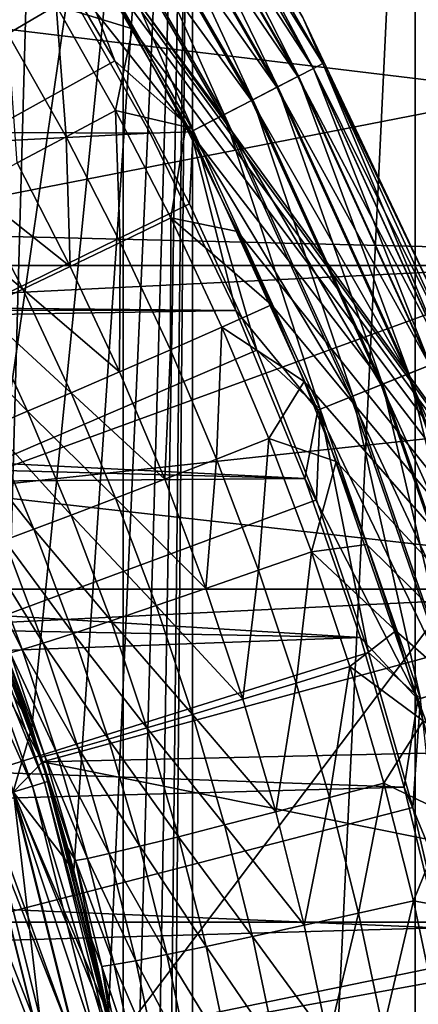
# Model space of a CAD drawing. Header units: metres. Extents: x -104 to 104, y -68 to 90.
# Tile 333 of 656: x 7.1 to 8.15, y -2.13 to 0.48. Entities that reach past the tile are written whole.
import ezdxf

# ---------------------------------------------------------------- set-up
doc = ezdxf.new("R2010")
doc.units = ezdxf.units.M
doc.layers.add('solid_FIT-BATH-153_SW0002', color=7, linetype='CONTINUOUS')

msp = doc.modelspace()

# ---------------------------------------------------------------- linework, layer by layer
at = {"layer": 'solid_FIT-BATH-153_SW0002'}
for points in [[(17.184942, -17.214111, 0.796502), (8.504291, 7.63539, 0.796502), (7.306127, 7.37792, 0.796502)], [(7.306127, 7.37792, 0.796502), (6.099754, 7.159438, 0.796502), (6.961659, -2.982786, 0.796502)], [(7.306127, 7.37792, 0.796502), (6.961659, -2.982786, 0.796502), (6.999918, -3.714088, 0.796502)], [(17.184942, -17.214111, 0.796502), (7.306127, 7.37792, 0.796502), (6.999918, -3.714088, 0.796502)], [(7.001313, -1.024954, -1.703498), (6.900944, 3.522974, -1.703498), (7.557286, 2.834659, -1.703498)], [(7.132433, -1.395238, -1.703498), (7.001313, -1.024954, -1.703498), (7.557286, 2.834659, -1.703498)], [(7.244252, -1.772445, -1.703498), (7.132433, -1.395238, -1.703498), (7.557286, 2.834659, -1.703498)], [(7.335874, -2.153735, -1.703498), (7.244252, -1.772445, -1.703498), (7.557286, 2.834659, -1.703498)], [(7.407471, -2.540195, -1.703498), (7.335874, -2.153735, -1.703498), (7.557286, 2.834659, -1.703498)], [(7.45888, -2.930166, -1.703498), (7.407471, -2.540195, -1.703498), (7.557286, 2.834659, -1.703498)], [(7.489668, -3.321019, -1.703498), (7.45888, -2.930166, -1.703498), (7.557286, 2.834659, -1.703498)], [(7.499912, -3.7141, -1.703498), (7.489668, -3.321019, -1.703498), (7.557286, 2.834659, -1.703498)], [(7.499912, -3.7141, -1.703498), (7.557286, 2.834659, -1.703498), (7.557277, -10.262894, -1.703498)], [(7.557277, -10.262894, -1.703498), (7.557286, 2.834659, -1.703498), (8.145891, 2.08627, -1.703498)], [(7.374184, 2.69447, 15.858294), (3.685249, 2.69447, 15.858294), (3.685249, -2.229701, 15.76842)], [(7.374184, -2.201929, 15.768067), (7.374184, 2.69447, 15.858294), (3.685249, -2.229701, 15.76842)], [(11.063119, 2.69447, 15.858294), (7.374184, 2.69447, 15.858294), (7.374184, -2.201929, 15.768067)], [(11.063119, -2.146972, 15.768068), (11.063119, 2.69447, 15.858294), (7.374184, -2.201929, 15.768067)], [(6.963682, 1.143532, 12.830752), (9.542722, 2.382144, 12.852418), (9.541315, -2.412243, 12.762492)], [(7.557277, -10.262894, -1.703498), (8.145891, 2.08627, -1.703498), (8.145885, -9.514503, -1.703498)], [(8.145885, -9.514503, -1.703498), (8.145891, 2.08627, -1.703498), (8.660405, 1.285497, -1.703498)], [(8.145885, -9.514503, -1.703498), (8.660405, 1.285497, -1.703498), (8.660399, -8.713731, -1.703498)], [(7.110126, 0.927145, 12.826848), (6.963682, 1.143532, 12.830752), (9.541315, -2.412243, 12.762492)], [(0, -3.714112, 38.063175), (7.135896, 0.733996, 37.916401), (6.901447, 1.08971, 37.916401)], [(7.455296, 1.077116, 20.216938), (7.876973, 0.34675, 20.216938), (7.416451, 1.052152, 20.130367)], [(7.4177, 1.052954, 37.6917), (7.837251, 0.326272, 37.6917), (7.455806, 1.077443, 37.605892)], [(7.479171, 1.092459, 20.31086), (7.902198, 0.359754, 20.31086), (7.455296, 1.077116, 20.216938)], [(7.902198, 0.359754, 20.31086), (7.876973, 0.34675, 20.216938), (7.455296, 1.077116, 20.216938)], [(7.455806, 1.077443, 37.605892), (7.877512, 0.347028, 37.605892), (7.479252, 1.092512, 37.512955)], [(7.837251, 0.326272, 37.6917), (7.877512, 0.347028, 37.605892), (7.455806, 1.077443, 37.605892)], [(7.849, 0.481504, 20.407827), (7.902198, 0.359754, 20.31086), (7.479171, 1.092459, 20.31086)], [(7.479252, 1.092512, 37.512955), (7.902284, 0.359799, 37.512955), (7.848997, 0.481511, 37.416477)], [(7.877512, 0.347028, 37.605892), (7.902284, 0.359799, 37.512955), (7.479252, 1.092512, 37.512955)], [(7.416451, 1.052152, 20.130367), (7.835931, 0.325591, 20.130367), (7.364133, 1.018529, 20.054482)], [(7.36637, 1.019967, 37.767139), (7.783018, 0.298312, 37.767139), (7.4177, 1.052954, 37.6917)], [(7.876973, 0.34675, 20.216938), (7.835931, 0.325591, 20.130367), (7.416451, 1.052152, 20.130367)], [(7.783018, 0.298312, 37.767139), (7.837251, 0.326272, 37.6917), (7.4177, 1.052954, 37.6917)], [(7.364133, 1.018529, 20.054482), (7.780653, 0.297094, 20.054482), (7.300354, 0.977541, 19.992201)], [(7.303749, 0.979722, 37.829376), (7.716854, 0.264203, 37.829376), (7.36637, 1.019967, 37.767139)], [(7.835931, 0.325591, 20.130367), (7.780653, 0.297094, 20.054482), (7.364133, 1.018529, 20.054482)], [(7.716854, 0.264203, 37.829376), (7.783018, 0.298312, 37.767139), (7.36637, 1.019967, 37.767139)], [(7.300354, 0.977541, 19.992201), (7.713268, 0.262354, 19.992201), (7.227573, 0.930767, 19.945925)], [(7.232194, 0.933737, 37.876064), (7.641253, 0.225227, 37.876064), (7.303749, 0.979722, 37.829376)], [(7.780653, 0.297094, 20.054482), (7.713268, 0.262354, 19.992201), (7.300354, 0.977541, 19.992201)], [(7.641253, 0.225227, 37.876064), (7.716854, 0.264203, 37.829376), (7.303749, 0.979722, 37.829376)], [(-7.409372, 0.243134, 19.907827), (-6.986269, 0.94976, 19.907827), (7.166233, 0.667785, 19.907827)], [(7.255198, 0.697187, 12.822666), (7.110126, 0.927145, 12.826848), (9.541315, -2.412243, 12.762492)], [(7.227573, 0.930767, 19.945925), (7.63637, 0.22271, 19.945925), (7.14859, 0.880008, 19.917435)], [(7.154401, 0.883742, 37.905445), (7.559059, 0.182854, 37.905445), (7.232194, 0.933737, 37.876064)], [(7.713268, 0.262354, 19.992201), (7.63637, 0.22271, 19.945925), (7.227573, 0.930767, 19.945925)], [(7.559059, 0.182854, 37.905445), (7.641253, 0.225227, 37.876064), (7.232194, 0.933737, 37.876064)], [(7.135896, 0.733996, 37.916401), (7.352028, 0.366864, 37.916401), (7.154401, 0.883742, 37.905445)], [(7.14859, 0.880008, 19.917435), (7.552919, 0.179689, 19.917435), (7.166233, 0.667785, 19.907827)], [(7.63637, 0.22271, 19.945925), (7.552919, 0.179689, 19.917435), (7.14859, 0.880008, 19.917435)], [(7.352028, 0.366864, 37.916401), (7.559059, 0.182854, 37.905445), (7.154401, 0.883742, 37.905445)], [(7.069441, 0.438812, 12.77437), (7.030031, 0.785403, 12.813866), (7.197396, 0.51343, 12.80888)], [(0, -3.714112, 38.063175), (7.352028, 0.366864, 37.916401), (7.135896, 0.733996, 37.916401)], [(6.162355, 0.560832, -7.703498), (8.45224, 0.283611, -7.703498), (8.24574, 0.693769, -7.703498)], [(7.197396, 0.51343, 12.80888), (7.255198, 0.697187, 12.822666), (7.398923, 0.45211, 12.818172)], [(7.398923, 0.45211, 12.818172), (7.255198, 0.697187, 12.822666), (9.541315, -2.412243, 12.762492)], [(-7.409372, 0.243134, 19.907827), (7.166233, 0.667785, 19.907827), (7.445459, 0.175871, 19.907827)], [(7.552919, 0.179689, 19.917435), (7.445459, 0.175871, 19.907827), (7.166233, 0.667785, 19.907827)], [(8.157591, 0.646545, -36.203499), (-8.545556, -0.173567, -36.203499), (-8.15755, 0.646627, -36.203499)], [(8.545594, -0.173658, -36.203499), (-8.545556, -0.173567, -36.203499), (8.157591, 0.646545, -36.203499)], [(6.162355, 0.560832, -7.703498), (6.563514, -0.085199, -7.703498), (8.45224, 0.283611, -7.703498)], [(7.223333, 0.165835, 12.769286), (7.069441, 0.438812, 12.77437), (7.197396, 0.51343, 12.80888)], [(7.354158, 0.235465, 12.803737), (7.197396, 0.51343, 12.80888), (7.398923, 0.45211, 12.818172)], [(7.223333, 0.165835, 12.769286), (7.197396, 0.51343, 12.80888), (7.354158, 0.235465, 12.803737)], [(7.848997, 0.481511, 37.416477), (8.222443, -0.308023, 37.416477), (7.849, 0.481504, 20.407827)], [(7.902284, 0.359799, 37.512955), (8.222443, -0.308023, 37.416477), (7.848997, 0.481511, 37.416477)], [(7.849, 0.481504, 20.407827), (8.222445, -0.308031, 20.407827), (7.902198, 0.359754, 20.31086)], [(8.222443, -0.308023, 37.416477), (8.222445, -0.308031, 20.407827), (7.849, 0.481504, 20.407827)], [(7.354158, 0.235465, 12.803737), (7.398923, 0.45211, 12.818172), (7.539714, 0.192265, 12.813367)], [(7.539714, 0.192265, 12.813367), (7.398923, 0.45211, 12.818172), (9.541315, -2.412243, 12.762492)], [(7.093865, 0.09735, 12.709897), (7.069441, 0.438812, 12.77437), (7.223333, 0.165835, 12.769286)], [(0, -3.714112, 38.063175), (7.549288, -0.010745, 37.916401), (7.352028, 0.366864, 37.916401)], [(7.352028, 0.366864, 37.916401), (7.549288, -0.010745, 37.916401), (7.559059, 0.182854, 37.905445)], [(7.876973, 0.34675, 20.216938), (8.227315, -0.420392, 20.216938), (7.835931, 0.325591, 20.130367)], [(7.837251, 0.326272, 37.6917), (8.185826, -0.437002, 37.6917), (7.877512, 0.347028, 37.605892)], [(7.902198, 0.359754, 20.31086), (8.253662, -0.409844, 20.31086), (7.876973, 0.34675, 20.216938)], [(8.253662, -0.409844, 20.31086), (8.227315, -0.420392, 20.216938), (7.876973, 0.34675, 20.216938)], [(7.877512, 0.347028, 37.605892), (8.227878, -0.420167, 37.605892), (7.902284, 0.359799, 37.512955)], [(8.185826, -0.437002, 37.6917), (8.227878, -0.420167, 37.605892), (7.877512, 0.347028, 37.605892)], [(8.222445, -0.308031, 20.407827), (8.253662, -0.409844, 20.31086), (7.902198, 0.359754, 20.31086)], [(7.902284, 0.359799, 37.512955), (8.253752, -0.409808, 37.512955), (8.222443, -0.308023, 37.416477)], [(8.227878, -0.420167, 37.605892), (8.253752, -0.409808, 37.512955), (7.902284, 0.359799, 37.512955)], [(7.835931, 0.325591, 20.130367), (8.184448, -0.437553, 20.130367), (7.780653, 0.297094, 20.054482)], [(7.783018, 0.298312, 37.767139), (8.129181, -0.459679, 37.767139), (7.837251, 0.326272, 37.6917)], [(8.227315, -0.420392, 20.216938), (8.184448, -0.437553, 20.130367), (7.835931, 0.325591, 20.130367)], [(8.129181, -0.459679, 37.767139), (8.185826, -0.437002, 37.6917), (7.837251, 0.326272, 37.6917)], [(7.780653, 0.297094, 20.054482), (8.126712, -0.460667, 20.054482), (7.713268, 0.262354, 19.992201)], [(7.716854, 0.264203, 37.829376), (8.060075, -0.487345, 37.829376), (7.783018, 0.298312, 37.767139)], [(8.184448, -0.437553, 20.130367), (8.126712, -0.460667, 20.054482), (7.780653, 0.297094, 20.054482)], [(8.060075, -0.487345, 37.829376), (8.129181, -0.459679, 37.767139), (7.783018, 0.298312, 37.767139)], [(6.563514, -0.085199, -7.703498), (8.637941, -0.135293, -7.703498), (8.45224, 0.283611, -7.703498)], [(7.713268, 0.262354, 19.992201), (8.056329, -0.488844, 19.992201), (7.63637, 0.22271, 19.945925)], [(7.641253, 0.225227, 37.876064), (7.98111, -0.518957, 37.876064), (7.716854, 0.264203, 37.829376)], [(8.126712, -0.460667, 20.054482), (8.056329, -0.488844, 19.992201), (7.713268, 0.262354, 19.992201)], [(7.98111, -0.518957, 37.876064), (8.060075, -0.487345, 37.829376), (7.716854, 0.264203, 37.829376)], [(-0.170415, -0.218328, 19.907827), (-7.409372, 0.243134, 19.907827), (7.445459, 0.175871, 19.907827)], [(7.366631, -0.112681, 12.764057), (7.223333, 0.165835, 12.769286), (7.354158, 0.235465, 12.803737)], [(7.500133, -0.048127, 12.798444), (7.354158, 0.235465, 12.803737), (7.539714, 0.192265, 12.813367)], [(7.366631, -0.112681, 12.764057), (7.354158, 0.235465, 12.803737), (7.500133, -0.048127, 12.798444)], [(7.63637, 0.22271, 19.945925), (7.97601, -0.520999, 19.945925), (7.552919, 0.179689, 19.917435)], [(7.559059, 0.182854, 37.905445), (7.895261, -0.553326, 37.905445), (7.641253, 0.225227, 37.876064)], [(8.056329, -0.488844, 19.992201), (7.97601, -0.520999, 19.945925), (7.63637, 0.22271, 19.945925)], [(7.895261, -0.553326, 37.905445), (7.98111, -0.518957, 37.876064), (7.641253, 0.225227, 37.876064)], [(7.500133, -0.048127, 12.798444), (7.539714, 0.192265, 12.813367), (7.676821, -0.083645, 12.808218)], [(7.676821, -0.083645, 12.808218), (7.539714, 0.192265, 12.813367), (9.541315, -2.412243, 12.762492)], [(7.549288, -0.010745, 37.916401), (7.72717, -0.39786, 37.916401), (7.559059, 0.182854, 37.905445)], [(7.72717, -0.39786, 37.916401), (7.895261, -0.553326, 37.905445), (7.559059, 0.182854, 37.905445)], [(-0.170415, -0.218328, 19.907827), (7.445459, 0.175871, 19.907827), (7.672016, -0.292998, 19.907827)], [(7.234527, -0.176172, 12.704715), (7.093865, 0.09735, 12.709897), (7.223333, 0.165835, 12.769286)], [(7.234527, -0.176172, 12.704715), (7.223333, 0.165835, 12.769286), (7.366631, -0.112681, 12.764057)], [(7.552919, 0.179689, 19.917435), (7.672016, -0.292998, 19.907827), (7.445459, 0.175871, 19.907827)], [(7.552919, 0.179689, 19.917435), (7.888848, -0.555893, 19.917435), (7.672016, -0.292998, 19.907827)], [(7.97601, -0.520999, 19.945925), (7.888848, -0.555893, 19.917435), (7.552919, 0.179689, 19.917435)], [(6.970896, 0.032736, 12.625659), (7.093865, 0.09735, 12.709897), (7.234527, -0.176172, 12.704715)], [(6.860017, -0.025026, 12.518937), (6.970896, 0.032736, 12.625659), (7.109068, -0.236062, 12.620502)], [(7.109068, -0.236062, 12.620502), (6.970896, 0.032736, 12.625659), (7.234527, -0.176172, 12.704715)], [(0, -3.714112, 38.063175), (7.72717, -0.39786, 37.916401), (7.549288, -0.010745, 37.916401)], [(6.995967, -0.289574, 12.513783), (6.860017, -0.025026, 12.518937), (7.109068, -0.236062, 12.620502)], [(7.499186, -0.39646, 12.758686), (7.366631, -0.112681, 12.764057), (7.500133, -0.048127, 12.798444)], [(7.499186, -0.39646, 12.758686), (7.500133, -0.048127, 12.798444), (7.635163, -0.337055, 12.793003)], [(7.500133, -0.048127, 12.798444), (7.676821, -0.083645, 12.808218), (7.766033, -0.277786, 12.804565)], [(7.635163, -0.337055, 12.793003), (7.500133, -0.048127, 12.798444), (7.766033, -0.277786, 12.804565)], [(6.563514, -0.085199, -7.703498), (6.897666, -0.769367, -7.703498), (8.637941, -0.135293, -7.703498)], [(7.766033, -0.277786, 12.804565), (7.676821, -0.083645, 12.808218), (9.541315, -2.412243, 12.762492)], [(7.364645, -0.454881, 12.699393), (7.234527, -0.176172, 12.704715), (7.366631, -0.112681, 12.764057)], [(7.364645, -0.454881, 12.699393), (7.366631, -0.112681, 12.764057), (7.499186, -0.39646, 12.758686)], [(6.897666, -0.769367, -7.703498), (8.803288, -0.564113, -7.703498), (8.637941, -0.135293, -7.703498)], [(8.545594, -0.173658, -36.203499), (-8.851851, -1.029615, -36.203499), (-8.545556, -0.173567, -36.203499)], [(8.851866, -1.029661, -36.203499), (-8.851851, -1.029615, -36.203499), (8.545594, -0.173658, -36.203499)], [(7.109068, -0.236062, 12.620502), (7.234527, -0.176172, 12.704715), (7.364645, -0.454881, 12.699393)], [(0.268666, -0.224504, 19.907827), (-0.170415, -0.218328, 19.907827), (7.672016, -0.292998, 19.907827)], [(0.703932, -0.285638, 19.907827), (0.268666, -0.224504, 19.907827), (7.672016, -0.292998, 19.907827)], [(6.995967, -0.289574, 12.513783), (7.109068, -0.236062, 12.620502), (7.236887, -0.509972, 12.615207)], [(7.236887, -0.509972, 12.615207), (7.109068, -0.236062, 12.620502), (7.364645, -0.454881, 12.699393)], [(1.128539, -0.40108, 19.907827), (0.703932, -0.285638, 19.907827), (7.672016, -0.292998, 19.907827)], [(7.635163, -0.337055, 12.793003), (7.766033, -0.277786, 12.804565), (7.853049, -0.4805, 12.800728)], [(7.853049, -0.4805, 12.800728), (7.766033, -0.277786, 12.804565), (9.541315, -2.412243, 12.762492)], [(1.128539, -0.40108, 19.907827), (7.672016, -0.292998, 19.907827), (7.854568, -0.737187, 19.907827)], [(6.900284, -0.334269, 12.387563), (6.995967, -0.289574, 12.513783), (7.121733, -0.55916, 12.508489)], [(7.121733, -0.55916, 12.508489), (6.995967, -0.289574, 12.513783), (7.236887, -0.509972, 12.615207)], [(7.888848, -0.555893, 19.917435), (7.854568, -0.737187, 19.907827), (7.672016, -0.292998, 19.907827)], [(7.024332, -0.600192, 12.382234), (6.900284, -0.334269, 12.387563), (7.121733, -0.55916, 12.508489)], [(7.620886, -0.685324, 12.753168), (7.499186, -0.39646, 12.758686), (7.635163, -0.337055, 12.793003)], [(7.620886, -0.685324, 12.753168), (7.635163, -0.337055, 12.793003), (7.75913, -0.631128, 12.787414)], [(7.75913, -0.631128, 12.787414), (7.635163, -0.337055, 12.793003), (7.853049, -0.4805, 12.800728)], [(0, -3.714112, 38.063175), (7.885217, -0.793491, 37.916401), (7.72717, -0.39786, 37.916401)], [(1.534613, -0.56857, 19.907827), (1.128539, -0.40108, 19.907827), (7.854568, -0.737187, 19.907827)], [(7.484113, -0.738603, 12.693928), (7.364645, -0.454881, 12.699393), (7.499186, -0.39646, 12.758686)], [(7.484113, -0.738603, 12.693928), (7.499186, -0.39646, 12.758686), (7.620886, -0.685324, 12.753168)], [(7.72717, -0.39786, 37.916401), (7.885217, -0.793491, 37.916401), (7.895261, -0.553326, 37.905445)], [(8.184448, -0.437553, 20.130367), (8.458845, -1.230371, 20.130367), (8.126712, -0.460667, 20.054482)], [(8.129181, -0.459679, 37.767139), (8.401725, -1.247143, 37.767139), (8.185826, -0.437002, 37.6917)], [(7.236887, -0.509972, 12.615207), (7.364645, -0.454881, 12.699393), (7.484113, -0.738603, 12.693928)], [(8.126712, -0.460667, 20.054482), (8.399173, -1.247892, 20.054482), (8.056329, -0.488844, 19.992201)], [(8.060075, -0.487345, 37.829376), (8.330301, -1.268115, 37.829376), (8.129181, -0.459679, 37.767139)], [(8.458845, -1.230371, 20.130367), (8.399173, -1.247892, 20.054482), (8.126712, -0.460667, 20.054482)], [(8.330301, -1.268115, 37.829376), (8.401725, -1.247143, 37.767139), (8.129181, -0.459679, 37.767139)], [(7.75913, -0.631128, 12.787414), (7.853049, -0.4805, 12.800728), (7.937162, -0.691496, 12.796705)], [(7.937162, -0.691496, 12.796705), (7.853049, -0.4805, 12.800728), (9.541315, -2.412243, 12.762492)], [(8.056329, -0.488844, 19.992201), (8.32643, -1.269251, 19.992201), (7.97601, -0.520999, 19.945925)], [(7.98111, -0.518957, 37.876064), (8.24869, -1.292078, 37.876064), (8.060075, -0.487345, 37.829376)], [(8.399173, -1.247892, 20.054482), (8.32643, -1.269251, 19.992201), (8.056329, -0.488844, 19.992201)], [(8.24869, -1.292078, 37.876064), (8.330301, -1.268115, 37.829376), (8.060075, -0.487345, 37.829376)], [(7.121733, -0.55916, 12.508489), (7.236887, -0.509972, 12.615207), (7.354249, -0.788813, 12.609767)], [(7.354249, -0.788813, 12.609767), (7.236887, -0.509972, 12.615207), (7.484113, -0.738603, 12.693928)], [(7.895261, -0.553326, 37.905445), (8.159963, -1.318131, 37.905445), (7.98111, -0.518957, 37.876064)], [(8.159963, -1.318131, 37.905445), (8.24869, -1.292078, 37.876064), (7.98111, -0.518957, 37.876064)], [(7.97601, -0.520999, 19.945925), (8.243419, -1.293626, 19.945925), (7.888848, -0.555893, 19.917435)], [(8.32643, -1.269251, 19.992201), (8.243419, -1.293626, 19.945925), (7.97601, -0.520999, 19.945925)], [(1.9165, -0.785504, 19.907827), (1.534613, -0.56857, 19.907827), (7.854568, -0.737187, 19.907827)], [(6.897666, -0.769367, -7.703498), (8.947548, -1.000595, -7.703498), (8.803288, -0.564113, -7.703498)], [(7.024332, -0.600192, 12.382234), (7.121733, -0.55916, 12.508489), (7.237215, -0.833596, 12.50305)], [(7.237215, -0.833596, 12.50305), (7.121733, -0.55916, 12.508489), (7.354249, -0.788813, 12.609767)], [(7.888848, -0.555893, 19.917435), (8.153335, -1.320077, 19.917435), (7.854568, -0.737187, 19.907827)], [(7.885217, -0.793491, 37.916401), (8.023023, -1.196616, 37.916401), (7.895261, -0.553326, 37.905445)], [(8.243419, -1.293626, 19.945925), (8.153335, -1.320077, 19.917435), (7.888848, -0.555893, 19.917435)], [(8.023023, -1.196616, 37.916401), (8.159963, -1.318131, 37.905445), (7.895261, -0.553326, 37.905445)], [(6.947702, -0.631807, 12.24242), (7.024332, -0.600192, 12.382234), (7.138236, -0.870887, 12.376759)], [(7.138236, -0.870887, 12.376759), (7.024332, -0.600192, 12.382234), (7.237215, -0.833596, 12.50305)], [(7.060396, -0.899527, 12.236901), (6.947702, -0.631807, 12.24242), (7.138236, -0.870887, 12.376759)], [(7.731623, -0.979103, 12.747499), (7.620886, -0.685324, 12.753168), (7.75913, -0.631128, 12.787414)], [(7.731623, -0.979103, 12.747499), (7.75913, -0.631128, 12.787414), (7.87192, -0.930165, 12.781674)], [(7.87192, -0.930165, 12.781674), (7.75913, -0.631128, 12.787414), (7.937162, -0.691496, 12.796705)], [(7.592829, -1.02717, 12.688309), (7.484113, -0.738603, 12.693928), (7.620886, -0.685324, 12.753168)], [(7.592829, -1.02717, 12.688309), (7.620886, -0.685324, 12.753168), (7.731623, -0.979103, 12.747499)], [(7.87192, -0.930165, 12.781674), (7.937162, -0.691496, 12.796705), (8.017879, -0.911062, 12.792491)], [(8.017879, -0.911062, 12.792491), (7.937162, -0.691496, 12.796705), (9.541315, -2.412243, 12.762492)], [(1.9165, -0.785504, 19.907827), (7.854568, -0.737187, 19.907827), (8.001417, -1.156809, 19.907827)], [(7.354249, -0.788813, 12.609767), (7.484113, -0.738603, 12.693928), (7.592829, -1.02717, 12.688309)], [(8.153335, -1.320077, 19.917435), (8.001417, -1.156809, 19.907827), (7.854568, -0.737187, 19.907827)], [(6.83951, -0.881094, -7.712991), (7.161104, -1.485282, -7.703498), (6.897666, -0.769367, -7.703498)], [(6.897666, -0.769367, -7.703498), (7.161104, -1.485282, -7.703498), (8.947548, -1.000595, -7.703498)], [(0, -3.714112, 38.063175), (8.023023, -1.196616, 37.916401), (7.885217, -0.793491, 37.916401)], [(2.268773, -1.049031, 19.907827), (1.9165, -0.785504, 19.907827), (8.001417, -1.156809, 19.907827)], [(7.237215, -0.833596, 12.50305), (7.354249, -0.788813, 12.609767), (7.461055, -1.072414, 12.604174)], [(7.461055, -1.072414, 12.604174), (7.354249, -0.788813, 12.609767), (7.592829, -1.02717, 12.688309)], [(6.888011, -0.861005, 5.501604), (6.918777, -0.84826, 5.64746), (7.166364, -1.540219, 5.64746)], [(6.918777, -0.84826, 5.64746), (6.929097, -0.843986, 5.796502), (7.177052, -1.536977, 5.796502)], [(7.166364, -1.540219, 5.64746), (6.918777, -0.84826, 5.64746), (7.177052, -1.536977, 5.796502)], [(6.929097, -0.843986, 5.796502), (7.078286, -1.234623, 11.793529), (7.157358, -1.473079, 11.788089)], [(7.177052, -1.536977, 5.796502), (6.929097, -0.843986, 5.796502), (7.157358, -1.473079, 11.788089)], [(7.138236, -0.870887, 12.376759), (7.237215, -0.833596, 12.50305), (7.342313, -1.1127, 12.497458)], [(7.342313, -1.1127, 12.497458), (7.237215, -0.833596, 12.50305), (7.461055, -1.072414, 12.604174)], [(6.837484, -0.881934, 5.362349), (6.888011, -0.861005, 5.501604), (7.134496, -1.549886, 5.501604)], [(7.082161, -1.565762, 5.362349), (6.837484, -0.881934, 5.362349), (7.134496, -1.549886, 5.501604)], [(6.838976, -0.881315, -1.693891), (7.001313, -1.024954, -1.703498), (7.132433, -1.395238, -1.703498)], [(7.083708, -1.565293, -1.693891), (6.838976, -0.881315, -1.693891), (7.132433, -1.395238, -1.703498)], [(6.83951, -0.881094, -7.712991), (7.08426, -1.565125, -7.712991), (7.161104, -1.485282, -7.703498)], [(7.134496, -1.549886, 5.501604), (6.888011, -0.861005, 5.501604), (7.166364, -1.540219, 5.64746)], [(7.060396, -0.899527, 12.236901), (7.138236, -0.870887, 12.376759), (7.241897, -1.14616, 12.371131)], [(7.241897, -1.14616, 12.371131), (7.138236, -0.870887, 12.376759), (7.342313, -1.1127, 12.497458)], [(7.005785, -0.918783, 12.08975), (7.060396, -0.899527, 12.236901), (7.162951, -1.171749, 12.23123)], [(7.162951, -1.171749, 12.23123), (7.060396, -0.899527, 12.236901), (7.241897, -1.14616, 12.371131)], [(6.974426, -0.928731, 11.941136), (7.005785, -0.918783, 12.08975), (7.107584, -1.188816, 12.084028)], [(7.075809, -1.197441, 11.935362), (6.974426, -0.928731, 11.941136), (7.107584, -1.188816, 12.084028)], [(7.107584, -1.188816, 12.084028), (7.005785, -0.918783, 12.08975), (7.162951, -1.171749, 12.23123)], [(7.831257, -1.277502, 12.74168), (7.731623, -0.979103, 12.747499), (7.87192, -0.930165, 12.781674)], [(7.831257, -1.277502, 12.74168), (7.87192, -0.930165, 12.781674), (7.973387, -1.233865, 12.775784)], [(7.87192, -0.930165, 12.781674), (8.017879, -0.911062, 12.792491), (8.094658, -1.139424, 12.788075)], [(7.973387, -1.233865, 12.775784), (7.87192, -0.930165, 12.781674), (8.094658, -1.139424, 12.788075)], [(8.094658, -1.139424, 12.788075), (8.017879, -0.911062, 12.792491), (9.541315, -2.412243, 12.762492)], [(7.690654, -1.320286, 12.682537), (7.592829, -1.02717, 12.688309), (7.731623, -0.979103, 12.747499)], [(7.690654, -1.320286, 12.682537), (7.731623, -0.979103, 12.747499), (7.831257, -1.277502, 12.74168)], [(7.161104, -1.485282, -7.703498), (9.069767, -1.442199, -7.703498), (8.947548, -1.000595, -7.703498)], [(8.851866, -1.029661, -36.203499), (-9.072252, -1.909691, -36.203499), (-8.851851, -1.029615, -36.203499)], [(9.072257, -1.909717, -36.203499), (-9.072252, -1.909691, -36.203499), (8.851866, -1.029661, -36.203499)], [(7.461055, -1.072414, 12.604174), (7.592829, -1.02717, 12.688309), (7.690654, -1.320286, 12.682537)], [(2.584955, -1.354535, 19.907827), (2.268773, -1.049031, 19.907827), (8.001417, -1.156809, 19.907827)], [(7.342313, -1.1127, 12.497458), (7.461055, -1.072414, 12.604174), (7.55717, -1.360478, 12.598426)], [(7.55717, -1.360478, 12.598426), (7.461055, -1.072414, 12.604174), (7.690654, -1.320286, 12.682537)], [(7.241897, -1.14616, 12.371131), (7.342313, -1.1127, 12.497458), (7.436893, -1.396171, 12.491711)], [(7.436893, -1.396171, 12.491711), (7.342313, -1.1127, 12.497458), (7.55717, -1.360478, 12.598426)], [(7.973387, -1.233865, 12.775784), (8.094658, -1.139424, 12.788075), (8.166973, -1.376974, 12.783447)], [(8.166973, -1.376974, 12.783447), (8.094658, -1.139424, 12.788075), (9.541315, -2.412243, 12.762492)], [(2.584955, -1.354535, 19.907827), (8.001417, -1.156809, 19.907827), (8.117265, -1.552276, 19.907827)], [(7.162951, -1.171749, 12.23123), (7.241897, -1.14616, 12.371131), (7.335181, -1.425708, 12.365351)], [(7.335181, -1.425708, 12.365351), (7.241897, -1.14616, 12.371131), (7.436893, -1.396171, 12.491711)], [(8.153335, -1.320077, 19.917435), (8.117265, -1.552276, 19.907827), (8.001417, -1.156809, 19.907827)], [(0, -3.714112, 38.063175), (8.140229, -1.606186, 37.916401), (8.023023, -1.196616, 37.916401)], [(7.075809, -1.197441, 11.935362), (7.107584, -1.188816, 12.084028), (7.199175, -1.46299, 12.078157)], [(7.107584, -1.188816, 12.084028), (7.162951, -1.171749, 12.23123), (7.255234, -1.448167, 12.225409)], [(7.199175, -1.46299, 12.078157), (7.107584, -1.188816, 12.084028), (7.255234, -1.448167, 12.225409)], [(7.255234, -1.448167, 12.225409), (7.162951, -1.171749, 12.23123), (7.335181, -1.425708, 12.365351)], [(8.023023, -1.196616, 37.916401), (8.140229, -1.606186, 37.916401), (8.159963, -1.318131, 37.905445)], [(7.167016, -1.470268, 11.929439), (7.075809, -1.197441, 11.935362), (7.199175, -1.46299, 12.078157)], [(7.078286, -1.234623, 11.793529), (7.075809, -1.197441, 11.935362), (7.167016, -1.470268, 11.929439)], [(7.157358, -1.473079, 11.788089), (7.078286, -1.234623, 11.793529), (7.167016, -1.470268, 11.929439)], [(7.919561, -1.57989, 12.73572), (7.831257, -1.277502, 12.74168), (7.973387, -1.233865, 12.775784)], [(7.919561, -1.57989, 12.73572), (7.973387, -1.233865, 12.775784), (8.063309, -1.541616, 12.769755)], [(8.063309, -1.541616, 12.769755), (7.973387, -1.233865, 12.775784), (8.166973, -1.376974, 12.783447)], [(7.77736, -1.617316, 12.676624), (7.690654, -1.320286, 12.682537), (7.831257, -1.277502, 12.74168)], [(7.77736, -1.617316, 12.676624), (7.831257, -1.277502, 12.74168), (7.919561, -1.57989, 12.73572)], [(8.243419, -1.293626, 19.945925), (8.436174, -2.088173, 19.945925), (8.153335, -1.320077, 19.917435)], [(7.55717, -1.360478, 12.598426), (7.690654, -1.320286, 12.682537), (7.77736, -1.617316, 12.676624)], [(8.153335, -1.320077, 19.917435), (8.343984, -2.105941, 19.917435), (8.117265, -1.552276, 19.907827)], [(8.140229, -1.606186, 37.916401), (8.236537, -2.021148, 37.916401), (8.159963, -1.318131, 37.905445)], [(8.436174, -2.088173, 19.945925), (8.343984, -2.105941, 19.917435), (8.153335, -1.320077, 19.917435)], [(2.860069, -1.696808, 19.907827), (2.584955, -1.354535, 19.907827), (8.117265, -1.552276, 19.907827)], [(7.436893, -1.396171, 12.491711), (7.55717, -1.360478, 12.598426), (7.642362, -1.65237, 12.592537)], [(7.642362, -1.65237, 12.592537), (7.55717, -1.360478, 12.598426), (7.77736, -1.617316, 12.676624)], [(8.063309, -1.541616, 12.769755), (8.166973, -1.376974, 12.783447), (8.234456, -1.624855, 12.778579)], [(7.083708, -1.565293, -1.693891), (7.132433, -1.395238, -1.703498), (7.244252, -1.772445, -1.703498)], [(7.335181, -1.425708, 12.365351), (7.436893, -1.396171, 12.491711), (7.520725, -1.683388, 12.485822)], [(7.520725, -1.683388, 12.485822), (7.436893, -1.396171, 12.491711), (7.642362, -1.65237, 12.592537)], [(7.255234, -1.448167, 12.225409), (7.335181, -1.425708, 12.365351), (7.41786, -1.708928, 12.359429)], [(7.41786, -1.708928, 12.359429), (7.335181, -1.425708, 12.365351), (7.520725, -1.683388, 12.485822)], [(7.161104, -1.485282, -7.703498), (9.17033, -1.890185, -7.703498), (9.069767, -1.442199, -7.703498)], [(7.199175, -1.46299, 12.078157), (7.255234, -1.448167, 12.225409), (7.33702, -1.728203, 12.219448)], [(7.33702, -1.728203, 12.219448), (7.255234, -1.448167, 12.225409), (7.41786, -1.708928, 12.359429)], [(7.157358, -1.473079, 11.788089), (7.167016, -1.470268, 11.929439), (7.247836, -1.746678, 11.923377)], [(7.2284, -1.714053, 11.78252), (7.157358, -1.473079, 11.788089), (7.247836, -1.746678, 11.923377)], [(7.177052, -1.536977, 5.796502), (7.157358, -1.473079, 11.788089), (7.2284, -1.714053, 11.78252)], [(7.167016, -1.470268, 11.929439), (7.199175, -1.46299, 12.078157), (7.280343, -1.740752, 12.072147)], [(7.247836, -1.746678, 11.923377), (7.167016, -1.470268, 11.929439), (7.280343, -1.740752, 12.072147)], [(7.280343, -1.740752, 12.072147), (7.199175, -1.46299, 12.078157), (7.33702, -1.728203, 12.219448)], [(7.08426, -1.565125, -7.712991), (7.349673, -2.22091, -7.703498), (7.161104, -1.485282, -7.703498)], [(7.161104, -1.485282, -7.703498), (7.349673, -2.22091, -7.703498), (9.17033, -1.890185, -7.703498)], [(2.860069, -1.696808, 19.907827), (8.117265, -1.552276, 19.907827), (8.20692, -1.92412, 19.907827)], [(7.082161, -1.565762, 5.362349), (7.134496, -1.549886, 5.501604), (7.312273, -2.25961, 5.501604)], [(7.134496, -1.549886, 5.501604), (7.166364, -1.540219, 5.64746), (7.344935, -2.253114, 5.64746)], [(7.312273, -2.25961, 5.501604), (7.134496, -1.549886, 5.501604), (7.344935, -2.253114, 5.64746)], [(7.166364, -1.540219, 5.64746), (7.177052, -1.536977, 5.796502), (7.35589, -2.250935, 5.796502)], [(7.344935, -2.253114, 5.64746), (7.166364, -1.540219, 5.64746), (7.35589, -2.250935, 5.796502)], [(7.177052, -1.536977, 5.796502), (7.2284, -1.714053, 11.78252), (7.291333, -1.957278, 11.776734)], [(7.177052, -1.536977, 5.796502), (7.291333, -1.957278, 11.776734), (7.346085, -2.202478, 11.770745)], [(7.35589, -2.250935, 5.796502), (7.177052, -1.536977, 5.796502), (7.346085, -2.202478, 11.770745)], [(7.996294, -1.88558, 12.729631), (7.919561, -1.57989, 12.73572), (8.063309, -1.541616, 12.769755)], [(7.996294, -1.88558, 12.729631), (8.063309, -1.541616, 12.769755), (8.141446, -1.852752, 12.763597)], [(8.141446, -1.852752, 12.763597), (8.063309, -1.541616, 12.769755), (8.234456, -1.624855, 12.778579)], [(8.343984, -2.105941, 19.917435), (8.20692, -1.92412, 19.907827), (8.117265, -1.552276, 19.907827)], [(6.993863, -1.592547, -1.665401), (7.083708, -1.565293, -1.693891), (7.260219, -2.269965, -1.693891)], [(6.994384, -1.592389, -7.741371), (7.168669, -2.288175, -7.741371), (7.08426, -1.565125, -7.712991)], [(7.010531, -1.587491, 5.232811), (7.082161, -1.565762, 5.362349), (7.258634, -2.27028, 5.362349)], [(7.258634, -2.27028, 5.362349), (7.082161, -1.565762, 5.362349), (7.312273, -2.25961, 5.501604)], [(7.083708, -1.565293, -1.693891), (7.244252, -1.772445, -1.703498), (7.335874, -2.153735, -1.703498)], [(7.260219, -2.269965, -1.693891), (7.083708, -1.565293, -1.693891), (7.335874, -2.153735, -1.703498)], [(7.08426, -1.565125, -7.712991), (7.260786, -2.269852, -7.712991), (7.349673, -2.22091, -7.703498)], [(7.168669, -2.288175, -7.741371), (7.260786, -2.269852, -7.712991), (7.08426, -1.565125, -7.712991)], [(7.852704, -1.917563, 12.670585), (7.77736, -1.617316, 12.676624), (7.919561, -1.57989, 12.73572)], [(7.852704, -1.917563, 12.670585), (7.919561, -1.57989, 12.73572), (7.996294, -1.88558, 12.729631)], [(0, -3.714112, 38.063175), (8.236537, -2.021148, 37.916401), (8.140229, -1.606186, 37.916401)], [(6.911073, -1.617661, -1.619124), (6.993863, -1.592547, -1.665401), (7.168136, -2.288281, -1.665401)], [(6.921209, -1.614586, 5.115891), (7.010531, -1.587491, 5.232811), (7.185219, -2.284883, 5.232811)], [(7.168136, -2.288281, -1.665401), (6.993863, -1.592547, -1.665401), (7.260219, -2.269965, -1.693891)], [(7.083762, -2.305064, -7.787546), (7.168669, -2.288175, -7.741371), (6.994384, -1.592389, -7.741371)], [(7.185219, -2.284883, 5.232811), (7.010531, -1.587491, 5.232811), (7.258634, -2.27028, 5.362349)], [(7.083282, -2.30516, -1.619124), (6.911073, -1.617661, -1.619124), (7.168136, -2.288281, -1.665401)], [(7.093671, -2.303093, 5.115891), (6.921209, -1.614586, 5.115891), (7.185219, -2.284883, 5.232811)], [(7.642362, -1.65237, 12.592537), (7.77736, -1.617316, 12.676624), (7.852704, -1.917563, 12.670585)], [(8.141446, -1.852752, 12.763597), (8.234456, -1.624855, 12.778579), (8.295896, -1.881298, 12.7735)], [(7.520725, -1.683388, 12.485822), (7.642362, -1.65237, 12.592537), (7.716384, -1.9474, 12.586522)], [(7.716384, -1.9474, 12.586522), (7.642362, -1.65237, 12.592537), (7.852704, -1.917563, 12.670585)], [(7.41786, -1.708928, 12.359429), (7.520725, -1.683388, 12.485822), (7.59356, -1.973675, 12.479809)], [(7.59356, -1.973675, 12.479809), (7.520725, -1.683388, 12.485822), (7.716384, -1.9474, 12.586522)], [(3.090355, -2.071062, 19.907827), (2.860069, -1.696808, 19.907827), (8.20692, -1.92412, 19.907827)], [(7.291333, -1.957278, 11.776734), (7.2284, -1.714053, 11.78252), (7.247836, -1.746678, 11.923377)], [(7.33702, -1.728203, 12.219448), (7.41786, -1.708928, 12.359429), (7.489688, -1.995169, 12.353383)], [(7.489688, -1.995169, 12.353383), (7.41786, -1.708928, 12.359429), (7.59356, -1.973675, 12.479809)], [(7.247836, -1.746678, 11.923377), (7.280343, -1.740752, 12.072147), (7.350855, -2.021501, 12.06601)], [(7.280343, -1.740752, 12.072147), (7.33702, -1.728203, 12.219448), (7.40807, -2.011231, 12.213361)], [(7.350855, -2.021501, 12.06601), (7.280343, -1.740752, 12.072147), (7.40807, -2.011231, 12.213361)], [(7.40807, -2.011231, 12.213361), (7.33702, -1.728203, 12.219448), (7.489688, -1.995169, 12.353383)], [(7.318052, -2.026098, 11.917187), (7.247836, -1.746678, 11.923377), (7.350855, -2.021501, 12.06601)], [(7.291333, -1.957278, 11.776734), (7.247836, -1.746678, 11.923377), (7.318052, -2.026098, 11.917187)], [(8.061237, -2.193894, 12.723431), (7.996294, -1.88558, 12.729631), (8.141446, -1.852752, 12.763597)], [(8.061237, -2.193894, 12.723431), (8.141446, -1.852752, 12.763597), (8.207584, -2.166612, 12.757321)], [(8.207584, -2.166612, 12.757321), (8.141446, -1.852752, 12.763597), (8.295896, -1.881298, 12.7735)], [(7.349673, -2.22091, -7.703498), (9.248801, -2.342191, -7.703498), (9.17033, -1.890185, -7.703498)], [(7.916461, -2.220346, 12.664434), (7.852704, -1.917563, 12.670585), (7.996294, -1.88558, 12.729631)], [(7.916461, -2.220346, 12.664434), (7.996294, -1.88558, 12.729631), (8.061237, -2.193894, 12.723431)], [(9.20529, -2.806192, -36.203499), (-9.205288, -2.806178, -36.203499), (-9.072252, -1.909691, -36.203499)], [(9.20529, -2.806192, -36.203499), (-9.072252, -1.909691, -36.203499), (9.072257, -1.909717, -36.203499)], [(3.090355, -2.071062, 19.907827), (8.20692, -1.92412, 19.907827), (8.275504, -2.273098, 19.907827)], [(7.716384, -1.9474, 12.586522), (7.852704, -1.917563, 12.670585), (7.916461, -2.220346, 12.664434)], [(7.59356, -1.973675, 12.479809), (7.716384, -1.9474, 12.586522), (7.779014, -2.244894, 12.580398)], [(7.779014, -2.244894, 12.580398), (7.716384, -1.9474, 12.586522), (7.916461, -2.220346, 12.664434)], [(7.346085, -2.202478, 11.770745), (7.291333, -1.957278, 11.776734), (7.318052, -2.026098, 11.917187)], [(7.489688, -1.995169, 12.353383), (7.59356, -1.973675, 12.479809), (7.655174, -2.266373, 12.473685)], [(7.655174, -2.266373, 12.473685), (7.59356, -1.973675, 12.479809), (7.779014, -2.244894, 12.580398)], [(7.40807, -2.011231, 12.213361), (7.489688, -1.995169, 12.353383), (7.550442, -2.283792, 12.347226)], [(7.550442, -2.283792, 12.347226), (7.489688, -1.995169, 12.353383), (7.655174, -2.266373, 12.473685)], [(0, -3.714112, 38.063175), (8.311712, -2.440486, 37.916401), (8.236537, -2.021148, 37.916401)], [(7.318052, -2.026098, 11.917187), (7.350855, -2.021501, 12.06601), (7.410503, -2.304648, 12.059757)], [(7.377463, -2.307956, 11.910876), (7.318052, -2.026098, 11.917187), (7.410503, -2.304648, 12.059757)], [(7.346085, -2.202478, 11.770745), (7.318052, -2.026098, 11.917187), (7.377463, -2.307956, 11.910876)], [(7.350855, -2.021501, 12.06601), (7.40807, -2.011231, 12.213361), (7.468165, -2.296637, 12.207161)], [(7.410503, -2.304648, 12.059757), (7.350855, -2.021501, 12.06601), (7.468165, -2.296637, 12.207161)], [(7.468165, -2.296637, 12.207161), (7.40807, -2.011231, 12.213361), (7.550442, -2.283792, 12.347226)], [(3.272096, -2.471843, 19.907827), (3.090355, -2.071062, 19.907827), (8.275504, -2.273098, 19.907827)]]:
    msp.add_3dface(points, dxfattribs=at)

doc.saveas('drawing.dxf')
